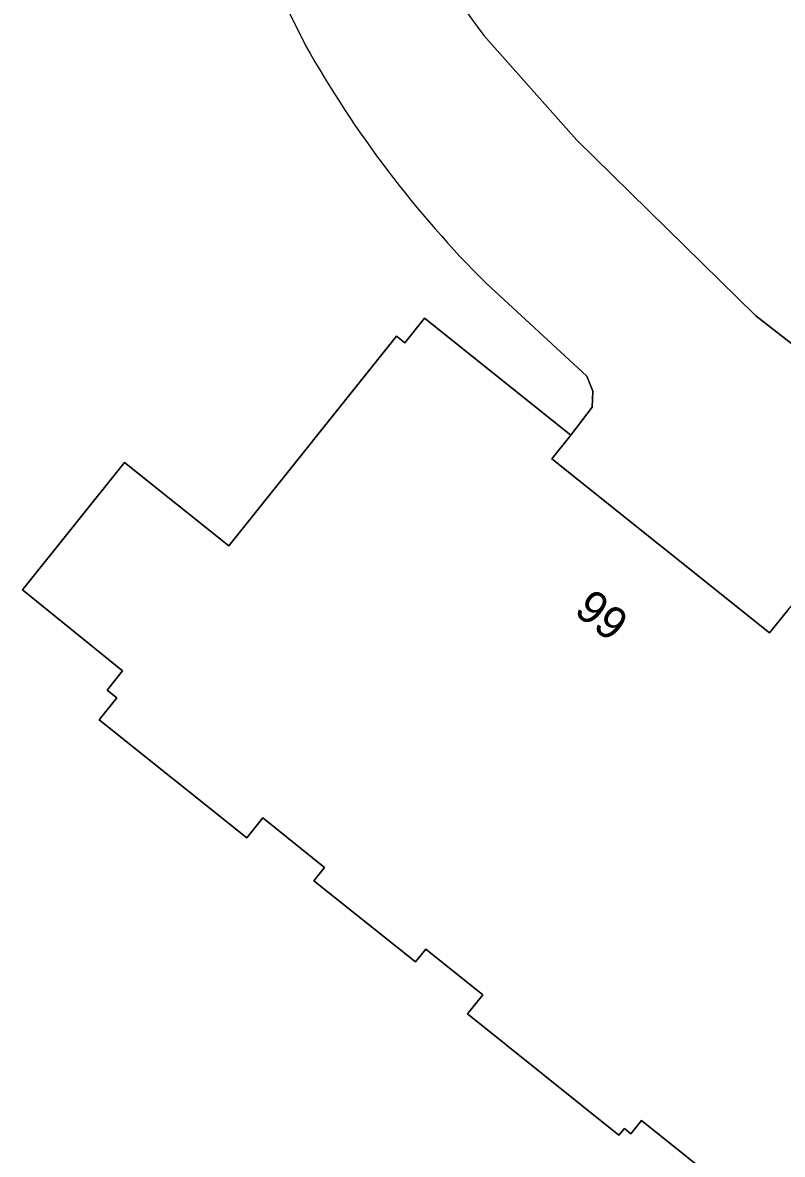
# Model space of a CAD drawing. Extents: x 161772 to 163126, y 383092 to 383917.
# Drawn here: x 161872.05 to 161895.34, y 383544.69 to 383579.37 of the extents above; entities that cross this region are included whole.
import ezdxf

# ---------------------------------------------------------------- set-up
doc = ezdxf.new("R2010")
doc.units = 0
for name, color, linetype in [('IMGEO_Erf', 7, 'Continuous'), ('IMGEO_Pand', 7, 'Continuous'), ('IMGEO_Pand_nummerreeks', 7, 'Continuous'), ('IMGEO_Rijbaan_lokaal_open', 7, 'Continuous')]:
    doc.layers.add(name, color=color, linetype=linetype)

msp = doc.modelspace()

# ---------------------------------------------------------------- linework, layer by layer
at = {"layer": 'IMGEO_Erf'}
for points in [[(161886.182, 383578.98), (161889.039, 383575.774), (161894.523, 383570.383), (161907.158, 383560.561), (161913.117, 383556.714)], [(161893.851, 383543.461), (161891.017, 383545.729), (161890.693, 383545.325), (161890.494, 383545.484), (161890.329, 383545.277), (161885.681, 383548.995), (161886.153, 383549.586), (161884.407, 383550.983), (161884.091, 383550.588), (161880.978, 383553.078), (161881.306, 383553.488), (161879.413, 383555.002), (161878.925, 383554.393), (161874.399, 383558.013), (161874.934, 383558.682), (161874.636, 383558.921), (161875.11, 383559.513), (161872.048, 383561.991), (161875.171, 383565.895), (161878.367, 383563.338), (161883.506, 383569.763), (161883.765, 383569.555), (161884.371, 383570.314), (161888.855, 383566.728), (161889.508, 383567.584), (161889.526, 383568.076), (161889.347, 383568.535), (161886.266, 383571.374)]]:
    msp.add_lwpolyline(points, dxfattribs=at)
for centre, radius, start, end in [((161911.34, 383594.431), 34.434, 182.4072, 207.2312), ((161901.837, 383590.802), 19.617, 185.8475, 217.0577), ((161909.834, 383595.021), 33.386, 209.3155, 225.0969)]:
    msp.add_arc(centre, radius, start, end, dxfattribs=at)
at = {"layer": 'IMGEO_Pand'}
msp.add_lwpolyline([(161895.501, 383561.37), (161894.942, 383560.67), (161888.275, 383566.003), (161888.855, 383566.728), (161884.371, 383570.314), (161883.765, 383569.555), (161883.506, 383569.763), (161878.367, 383563.338), (161875.171, 383565.895), (161872.048, 383561.991), (161875.11, 383559.513), (161874.636, 383558.921), (161874.934, 383558.682), (161874.399, 383558.013), (161878.925, 383554.393), (161879.413, 383555.002), (161881.306, 383553.488), (161880.978, 383553.078), (161884.091, 383550.588), (161884.407, 383550.983), (161886.153, 383549.586), (161885.681, 383548.995), (161890.329, 383545.277), (161890.494, 383545.484), (161890.693, 383545.325), (161891.017, 383545.729), (161893.851, 383543.461)], dxfattribs=at)
at = {"layer": 'IMGEO_Rijbaan_lokaal_open'}
for points in [[(161913.117, 383556.714), (161907.158, 383560.561), (161894.523, 383570.383), (161889.039, 383575.774), (161886.182, 383578.98)], [(161886.266, 383571.374), (161889.347, 383568.535), (161889.526, 383568.076), (161889.508, 383567.584), (161888.855, 383566.728), (161888.275, 383566.003), (161894.942, 383560.67), (161895.501, 383561.37), (161896.221, 383562.2), (161896.642, 383562.432), (161897.122, 383562.451), (161897.869, 383562.204), (161907.986, 383555.456)]]:
    msp.add_lwpolyline(points, dxfattribs=at)
for centre, radius, start, end in [((161911.34, 383594.431), 34.434, 182.4072, 207.2312), ((161901.837, 383590.802), 19.617, 185.8475, 217.0577), ((161909.834, 383595.021), 33.386, 209.3155, 225.0969)]:
    msp.add_arc(centre, radius, start, end, dxfattribs=at)

# ---------------------------------------------------------------- texts
at = {"layer": 'IMGEO_Pand_nummerreeks'}
msp.add_text('99', height=1, rotation=321.3433, dxfattribs=at).set_placement((161888.914, 383561.292))

doc.saveas('drawing.dxf')
